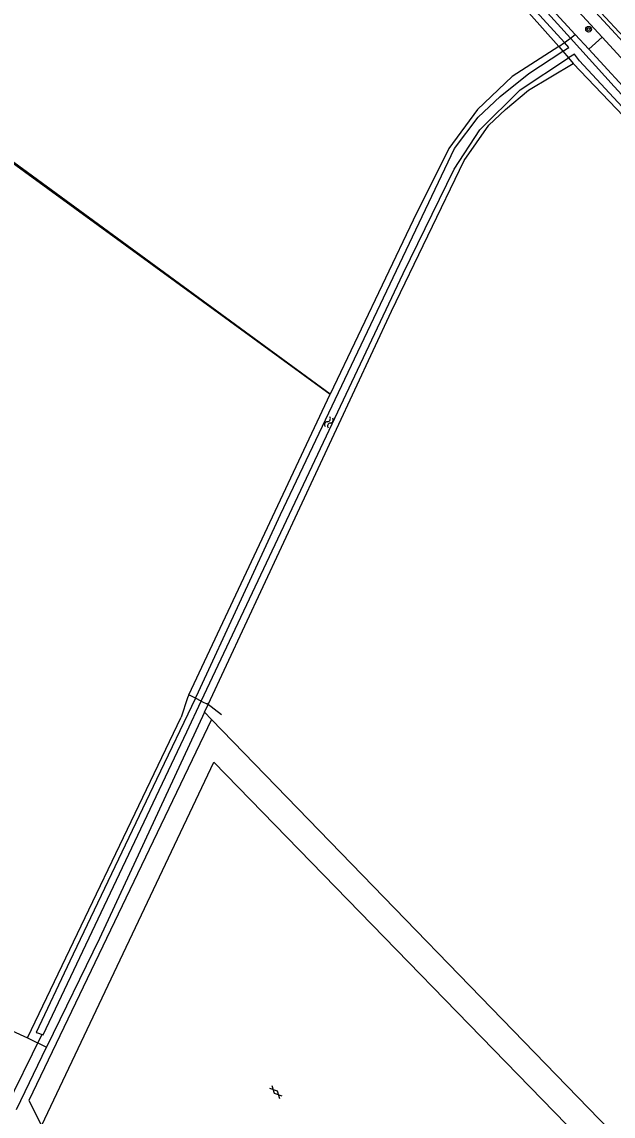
# Model space of a CAD drawing. Extents: x 133000 to 136000, y 400500 to 403500.
# Drawn here: x 135775.9 to 135858.4, y 402132.3 to 402285.1 of the extents above; entities that cross this region are included whole.
import ezdxf

# ---------------------------------------------------------------- set-up
doc = ezdxf.new("R2010")
doc.units = 0
for name, color, linetype in [('gg-afsc-hekwerk', 7, 'Continuous'), ('gg-knt-bronhoudergrens', 7, 'Continuous'), ('gg-knt-verharding', 7, 'Continuous'), ('gg-kntw-bovenkant insteek waterloop', 7, 'Continuous'), ('gg-kntw-midden sloot', 7, 'Continuous'), ('gg-kntw-waterlijn', 7, 'Continuous'), ('gg-kwrk-duiker nz buis', 7, 'Continuous'), ('gt-grn-groengrens', 7, 'Continuous'), ('gt-grn-vlakafsluiter', 7, 'Continuous'), ('gt-symb-boom', 7, 'Continuous'), ('gt-symb-gesloten verharding', 7, 'Continuous'), ('gt-symb-watersymbool', 7, 'Continuous')]:
    doc.layers.add(name, color=color, linetype=linetype)

# ---------------------------------------------------------------- blocks, each defined once
blk = doc.blocks.new('gt0-WA')
at = {"layer": 'gt-symb-watersymbool'}
for centre, start, end in [((-0.32, 0.02), 28.0725, 151.9275), ((0.43, 0.42), 208.0725, 331.9275), ((-0.32, -0.43), 28.0725, 151.9275), ((0.43, -0.03), 208.0725, 331.9275)]:
    blk.add_arc(centre, 0.425, start, end, dxfattribs=at)
blk = doc.blocks.new('gt0-GESVH1')
at = {"layer": 'gt-symb-gesloten verharding'}
for p, q in [((-0.99, -0.26), (0.01, 0.24)), ((0.01, -0.26), (-0.99, 0.24)), ((0.01, 0.24), (1.01, -0.26)), ((1.01, 0.24), (0.01, -0.26))]:
    blk.add_line(p, q, dxfattribs=at)
blk = doc.blocks.new('gt0-BOOM')
at = {"layer": 'gt-symb-boom'}
for radius in [0.4, 0.2]:
    blk.add_circle((0, 0), radius, dxfattribs=at)

msp = doc.modelspace()

# ---------------------------------------------------------------- linework, layer by layer
at = {"layer": 'gg-afsc-hekwerk'}
for points in [[(135925.75, 402192.5), (135863.96, 402124.1), (135802.37, 402187.7)], [(135925.75, 402192.5), (135863.96, 402124.1), (135802.37, 402187.7)], [(135802.37, 402187.7), (135776.89, 402134.49), (135779.36, 402129.5), (135792.76, 402116.44)], [(135802.37, 402187.7), (135776.89, 402134.49), (135779.36, 402129.5), (135792.76, 402116.44)]]:
    msp.add_lwpolyline(points, dxfattribs=at)
at = {"layer": 'gg-knt-bronhoudergrens'}
msp.add_line((135802.37, 402187.7), (135801.4, 402188.7), dxfattribs=at)
for points in [[(135818.91, 402233.14), (135749.01, 402284.29), (135733.96, 402258.06), (135702.48, 402275.49)], [(135746.95, 402144.12), (135751.99, 402154.53), (135776.68, 402143.23)]]:
    msp.add_lwpolyline(points, dxfattribs=at)
at = {"layer": 'gg-knt-verharding'}
msp.add_line((135824.95, 402320.77), (135893.77, 402246.25), dxfattribs=at)
for points in [[(135952.74, 402181.82), (135952.67, 402181.9), (135945.42, 402189.72), (135910.27, 402227.43), (135893.33, 402245.86), (135824.63, 402320.48)], [(135827.54, 402315.04), (135832.81, 402309.13), (135856.84, 402282.96)], [(135856.84, 402282.96), (135892.07, 402244.56), (135895.77, 402240.66)], [(135882.92, 402102.46), (135846.09, 402065.59), (135778.7, 402131.04), (135802.69, 402181.74), (135862.07, 402120.67), (135865.46, 402120.63), (135925.37, 402187.09), (135925.97, 402187.72), (135935.15, 402177.81)]]:
    msp.add_lwpolyline(points, dxfattribs=at)
at = {"layer": 'gg-kntw-bovenkant insteek waterloop'}
for p, q in [((135850.81, 402281.65), (135824.32, 402311.64)), ((135853.1, 402283.33), (135825.87, 402312.96)), ((135855, 402281.27), (135853.1, 402283.33)), ((135868.81, 402266.23), (135855, 402281.27)), ((135852.83, 402279.28), (135866.95, 402264.42)), ((135799.19, 402191.12), (135818.9, 402233.12)), ((135818.9, 402233.12), (135818.91, 402233.14)), ((135801.4, 402188.7), (135801.9, 402189.77)), ((135776.68, 402143.23), (135798.13, 402188.03)), ((135776.68, 402143.23), (135779.35, 402141.95))]:
    msp.add_line(p, q, dxfattribs=at)
for points in [[(135850.81, 402281.65), (135844.3, 402277.47), (135839.45, 402272.85), (135835.45, 402267.41), (135830.5, 402257.43), (135818.91, 402233.14)], [(135801.9, 402189.77), (135827.46, 402244.71), (135837.61, 402265.74), (135841.04, 402270.67), (135843.39, 402272.85), (135846.6, 402275.56), (135852.83, 402279.28)], [(135799.19, 402191.12), (135799.01, 402190.73), (135798.13, 402188.03)], [(135801.4, 402188.7), (135786.72, 402157.13), (135779.35, 402141.95)]]:
    msp.add_lwpolyline(points, dxfattribs=at)
at = {"layer": 'gg-kntw-midden sloot'}
msp.add_line((135757.4, 402277.91), (135818.9, 402233.12), dxfattribs=at)
at = {"layer": 'gg-kntw-waterlijn'}
for points in [[(135851.6, 402282.23), (135839.21, 402295.85), (135825.27, 402311.43), (135825.45, 402311.93), (135826.01, 402311.93), (135835.13, 402301.95), (135852.42, 402282.83)], [(135852.42, 402282.83), (135858.55, 402276.05), (135868.17, 402265.61)], [(135800.11, 402190.66), (135800.53, 402191.55), (135811.97, 402216.33), (135836.27, 402267.41), (135839.55, 402271.78), (135842.62, 402274.69), (135846.65, 402277.89), (135851.38, 402280.99)], [(135851.38, 402280.99), (135852.22, 402281.54), (135851.6, 402282.23)], [(135800.92, 402190.25), (135829.08, 402249.95), (135836.23, 402264.55), (135839.79, 402270.04), (135845.4, 402275.63), (135852.17, 402280.06)], [(135867.42, 402264.87), (135853.69, 402279.67), (135852.98, 402280.59), (135852.17, 402280.06)], [(135800.11, 402190.66), (135794.7, 402179.31), (135782.61, 402153.94), (135777.88, 402144), (135777.96, 402143.99), (135778.87, 402143.67), (135798.9, 402185.96), (135800.92, 402190.25)]]:
    msp.add_lwpolyline(points, dxfattribs=at)
at = {"layer": 'gg-kwrk-duiker nz buis'}
for p, q in [((135801.69, 402189.99), (135803.73, 402188.38)), ((135773.54, 402133.13), (135778.68, 402143.69))]:
    msp.add_line(p, q, dxfattribs=at)
at = {"layer": 'gt-grn-groengrens'}
msp.add_line((135855, 402281.27), (135856.84, 402282.96), dxfattribs=at)
at = {"layer": 'gt-grn-vlakafsluiter'}
for p, q in [((135851.6, 402282.23), (135852.42, 402282.83)), ((135852.42, 402282.83), (135853.1, 402283.33)), ((135850.81, 402281.65), (135851.6, 402282.23)), ((135850.81, 402281.65), (135851.38, 402280.99)), ((135851.38, 402280.99), (135852.17, 402280.06)), ((135852.17, 402280.06), (135852.83, 402279.28)), ((135800.11, 402190.66), (135799.19, 402191.12)), ((135800.92, 402190.25), (135800.11, 402190.66)), ((135800.92, 402190.25), (135801.9, 402189.77)), ((135775.13, 402133.23), (135779.35, 402141.95))]:
    msp.add_line(p, q, dxfattribs=at)

# ---------------------------------------------------------------- block references
at = {"layer": 'gt-symb-boom'}
msp.add_blockref('gt0-BOOM', (135854.97, 402284.07), dxfattribs=at)
at = {"layer": 'gt-symb-gesloten verharding', "rotation": -46.05341047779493}
msp.add_blockref('gt0-GESVH1', (135811.33, 402135.67), dxfattribs=at)
at = {"layer": 'gt-symb-watersymbool', "rotation": 64.6647230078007}
msp.add_blockref('gt0-WA', (135818.71, 402229.12), dxfattribs=at)

doc.saveas('drawing.dxf')
